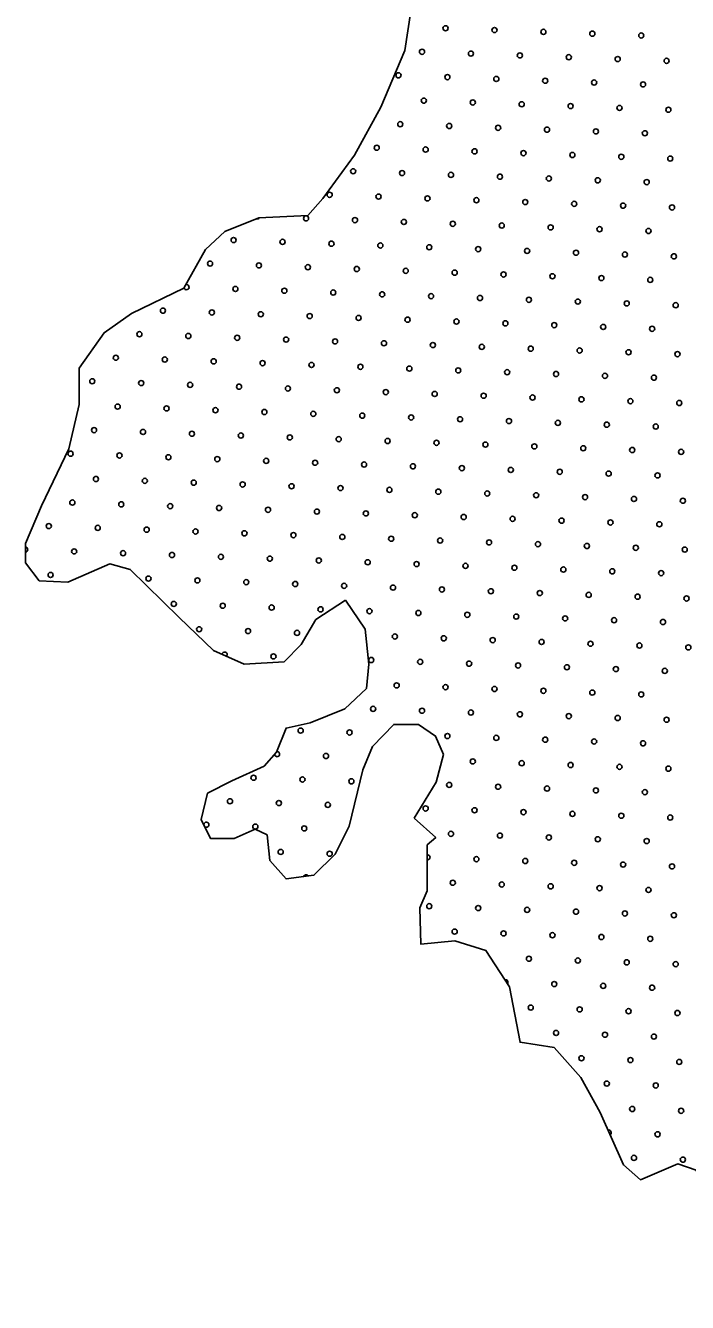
# Model space of a CAD drawing. Extents: x 1612280 to 1883141, y 560852 to 780851.
# Drawn here: x 1773466 to 1776194, y 709475 to 714743 of the extents above; entities that cross this region are included whole.
import ezdxf

# ---------------------------------------------------------------- set-up
doc = ezdxf.new("R2010")
doc.units = 0
doc.layers.add('DESIGN - SCRATCH - User 1', color=7, linetype='Continuous')
doc.layers.add('DESIGN - TRAFFIC CONTROL PERMANENT - Pavement Marking Text', color=7, linetype='Continuous')

msp = doc.modelspace()

# ---------------------------------------------------------------- linework, layer by layer
at = {"layer": 'DESIGN - SCRATCH - User 1'}
for points in [[(1774784.9, 712371.9), (1774662.9, 712292.1), (1774601.9, 712188.8), (1774531.5, 712118.4), (1774367.3, 712109), (1774240.6, 712165.3), (1774099.8, 712301.5), (1773898, 712498.7), (1773813.5, 712522.2), (1773639.9, 712447.1), (1773522.6, 712451.8), (1773466.3, 712526.9), (1773466.3, 712606.7), (1773532, 712761.7), (1773644.6, 712996.5), (1773686.8, 713179.6), (1773686.8, 713329.9), (1773790.1, 713475.5), (1773902.7, 713555.3), (1774118.6, 713658.6), (1774207.7, 713818.3), (1774287.5, 713893.4), (1774428.3, 713949.7), (1774630.1, 713959.1), (1774691.1, 714029.6), (1774822.5, 714208), (1774930.4, 714405.2), (1775029, 714640), (1775066.5, 714884.2)], [(1774784.9, 712371.9), (1774662.9, 712292.1), (1774601.9, 712188.8), (1774531.5, 712118.4), (1774367.3, 712109), (1774240.6, 712165.3), (1774099.8, 712301.5), (1773898, 712498.7), (1773813.5, 712522.2), (1773639.9, 712447.1), (1773522.6, 712451.8), (1773466.3, 712526.9), (1773466.3, 712606.7), (1773532, 712761.7), (1773644.6, 712996.5), (1773686.8, 713179.6), (1773686.8, 713329.9), (1773790.1, 713475.5), (1773902.7, 713555.3), (1774118.6, 713658.6), (1774207.7, 713818.3), (1774287.5, 713893.4), (1774428.3, 713949.7), (1774630.1, 713959.1), (1774691.1, 714029.6), (1774822.5, 714208), (1774930.4, 714405.2), (1775029, 714640), (1775066.5, 714884.2)], [(1775068.3, 711473.2), (1775158.9, 711621.3), (1775189.1, 711736.1), (1775155.9, 711811.6), (1775086.4, 711860), (1774983.8, 711860), (1774896.2, 711769.3), (1774857, 711672.7), (1774799.6, 711440), (1774742.2, 711325.2), (1774654.6, 711237.6), (1774539.9, 711222.5), (1774473.5, 711298), (1774461.4, 711403.7), (1774413.1, 711427.9), (1774325.5, 711388.6), (1774228.9, 711388.6), (1774189.6, 711467.2), (1774216.8, 711576), (1774316.5, 711627.3), (1774449.3, 711687.8), (1774500.7, 711745.2), (1774539.9, 711844.9), (1774639.6, 711866), (1774781.5, 711923.4), (1774872.1, 712008), (1774881.1, 712107.8), (1774866, 712252.8), (1774784.9, 712371.9)], [(1775068.3, 711473.2), (1775158.9, 711621.3), (1775189.1, 711736.1), (1775155.9, 711811.6), (1775086.4, 711860), (1774983.8, 711860), (1774896.2, 711769.3), (1774857, 711672.7), (1774799.6, 711440), (1774742.2, 711325.2), (1774654.6, 711237.6), (1774539.9, 711222.5), (1774473.5, 711298), (1774461.4, 711403.7), (1774413.1, 711427.9), (1774325.5, 711388.6), (1774228.9, 711388.6), (1774189.6, 711467.2), (1774216.8, 711576), (1774316.5, 711627.3), (1774449.3, 711687.8), (1774500.7, 711745.2), (1774539.9, 711844.9), (1774639.6, 711866), (1774781.5, 711923.4), (1774872.1, 712008), (1774881.1, 712107.8), (1774866, 712252.8), (1774784.9, 712371.9)], [(1778932.2, 709479.4), (1776260.5, 709475.4), (1776313.2, 709682.2), (1776273.7, 709814.2), (1776273.7, 709928.6), (1776229.7, 710021), (1776154.9, 710047.4), (1776001, 709981.4), (1775930.7, 710043), (1775834, 710258.6), (1775754.8, 710403.8), (1775644.9, 710527), (1775504.2, 710549), (1775460.2, 710777.8), (1775363.5, 710927.4), (1775236, 710967), (1775095.3, 710953.8), (1775090.9, 711103.4), (1775121.6, 711173.8), (1775121.6, 711363), (1775156.8, 711393.8), (1775068.3, 711473.2)], [(1778932.2, 709479.4), (1776260.5, 709475.4), (1776313.2, 709682.2), (1776273.7, 709814.2), (1776273.7, 709928.6), (1776229.7, 710021), (1776154.9, 710047.4), (1776001, 709981.4), (1775930.7, 710043), (1775834, 710258.6), (1775754.8, 710403.8), (1775644.9, 710527), (1775504.2, 710549), (1775460.2, 710777.8), (1775363.5, 710927.4), (1775236, 710967), (1775095.3, 710953.8), (1775090.9, 711103.4), (1775121.6, 711173.8), (1775121.6, 711363), (1775156.8, 711393.8), (1775068.3, 711473.2)]]:
    msp.add_lwpolyline(points, dxfattribs=at)
at = {"layer": 'DESIGN - TRAFFIC CONTROL PERMANENT - Pavement Marking Text'}
for centre in [(1775197.3, 714731.4), (1775197.3, 714731.4), (1775399, 714723.9), (1775399, 714723.9), (1775600.6, 714716.4), (1775600.6, 714716.4), (1775802.2, 714709), (1775802.2, 714709), (1776003.8, 714701.5), (1776003.8, 714701.5), (1775100.3, 714634.3), (1775100.3, 714634.3), (1775301.9, 714626.8), (1775301.9, 714626.8), (1775503.5, 714619.4), (1775503.5, 714619.4), (1775705.1, 714611.9), (1775705.1, 714611.9), (1775906.7, 714604.4), (1775906.7, 714604.4), (1776108.3, 714597), (1776108.3, 714597), (1775003.2, 714537.2), (1775003.2, 714537.2), (1775204.8, 714529.8), (1775204.8, 714529.8), (1775406.4, 714522.3), (1775406.4, 714522.3), (1775608, 714514.8), (1775608, 714514.8), (1775809.6, 714507.4), (1775809.6, 714507.4), (1776011.3, 714499.9), (1776011.3, 714499.9), (1775107.7, 714432.7), (1775107.7, 714432.7), (1775309.4, 714425.2), (1775309.4, 714425.2), (1775511, 714417.8), (1775511, 714417.8), (1775712.6, 714410.3), (1775712.6, 714410.3), (1775914.2, 714402.8), (1775914.2, 714402.8), (1776115.8, 714395.4), (1776115.8, 714395.4), (1775010.7, 714335.6), (1775010.7, 714335.6), (1775212.3, 714328.2), (1775212.3, 714328.2), (1775413.9, 714320.7), (1775413.9, 714320.7), (1775615.5, 714313.2), (1775615.5, 714313.2), (1775817.1, 714305.8), (1775817.1, 714305.8), (1776018.7, 714298.3), (1776018.7, 714298.3), (1774913.6, 714238.6), (1774913.6, 714238.6), (1775115.2, 714231.1), (1775115.2, 714231.1), (1775316.8, 714223.6), (1775316.8, 714223.6), (1775518.4, 714216.2), (1775518.4, 714216.2), (1775720, 714208.7), (1775720, 714208.7), (1775921.6, 714201.2), (1775921.6, 714201.2), (1776123.3, 714193.7), (1776123.3, 714193.7), (1774816.5, 714141.5), (1774816.5, 714141.5), (1775018.1, 714134), (1775018.1, 714134), (1775219.7, 714126.5), (1775219.7, 714126.5), (1775421.4, 714119.1), (1775421.4, 714119.1), (1775623, 714111.6), (1775623, 714111.6), (1775824.6, 714104.1), (1775824.6, 714104.1), (1776026.2, 714096.7), (1776026.2, 714096.7), (1774719.5, 714044.4), (1774719.5, 714044.4), (1774921.1, 714036.9), (1774921.1, 714036.9), (1775122.7, 714029.5), (1775122.7, 714029.5), (1775324.3, 714022), (1775324.3, 714022), (1775525.9, 714014.5), (1775525.9, 714014.5), (1775727.5, 714007.1), (1775727.5, 714007.1), (1775929.1, 713999.6), (1775929.1, 713999.6), (1776130.7, 713992.1), (1776130.7, 713992.1), (1774622.4, 713947.3), (1774622.4, 713947.3), (1774824, 713939.9), (1774824, 713939.9), (1775025.6, 713932.4), (1775025.6, 713932.4), (1775227.2, 713924.9), (1775227.2, 713924.9), (1775428.8, 713917.5), (1775428.8, 713917.5), (1775630.4, 713910), (1775630.4, 713910), (1775832, 713902.5), (1775832, 713902.5), (1774323.7, 713857.7), (1774323.7, 713857.7), (1774525.3, 713850.3), (1774525.3, 713850.3), (1776033.7, 713895.1), (1776033.7, 713895.1), (1774726.9, 713842.8), (1774726.9, 713842.8), (1774928.5, 713835.3), (1774928.5, 713835.3), (1775130.1, 713827.9), (1775130.1, 713827.9), (1775331.8, 713820.4), (1775331.8, 713820.4), (1775533.4, 713812.9), (1775533.4, 713812.9), (1775735, 713805.5), (1775735, 713805.5), (1775936.6, 713798), (1775936.6, 713798), (1774226.6, 713760.7), (1774226.6, 713760.7), (1774428.2, 713753.2), (1774428.2, 713753.2), (1774629.8, 713745.7), (1774629.8, 713745.7), (1774831.5, 713738.3), (1774831.5, 713738.3), (1776138.2, 713790.5), (1776138.2, 713790.5), (1775033.1, 713730.8), (1775033.1, 713730.8), (1775234.7, 713723.3), (1775234.7, 713723.3), (1775436.3, 713715.9), (1775436.3, 713715.9), (1775637.9, 713708.4), (1775637.9, 713708.4), (1775839.5, 713700.9), (1775839.5, 713700.9), (1776041.1, 713693.5), (1776041.1, 713693.5), (1774331.2, 713656.1), (1774331.2, 713656.1), (1774532.8, 713648.7), (1774532.8, 713648.7), (1774734.4, 713641.2), (1774734.4, 713641.2), (1774936, 713633.7), (1774936, 713633.7), (1775137.6, 713626.3), (1775137.6, 713626.3), (1775339.2, 713618.8), (1775339.2, 713618.8), (1775540.8, 713611.3), (1775540.8, 713611.3), (1775742.4, 713603.9), (1775742.4, 713603.9), (1775944, 713596.4), (1775944, 713596.4), (1776145.7, 713588.9), (1776145.7, 713588.9), (1774032.5, 713566.5), (1774032.5, 713566.5), (1774234.1, 713559.1), (1774234.1, 713559.1), (1774435.7, 713551.6), (1774435.7, 713551.6), (1774637.3, 713544.1), (1774637.3, 713544.1), (1774838.9, 713536.6), (1774838.9, 713536.6), (1775040.5, 713529.2), (1775040.5, 713529.2), (1775242.1, 713521.7), (1775242.1, 713521.7), (1775443.8, 713514.2), (1775443.8, 713514.2), (1775645.4, 713506.8), (1775645.4, 713506.8), (1775847, 713499.3), (1775847, 713499.3), (1776048.6, 713491.8), (1776048.6, 713491.8), (1773935.4, 713469.4), (1773935.4, 713469.4), (1774137, 713462), (1774137, 713462), (1774338.6, 713454.5), (1774338.6, 713454.5), (1774540.2, 713447), (1774540.2, 713447), (1774741.9, 713439.6), (1774741.9, 713439.6), (1774943.5, 713432.1), (1774943.5, 713432.1), (1775145.1, 713424.6), (1775145.1, 713424.6), (1773838.3, 713372.4), (1773838.3, 713372.4), (1775346.7, 713417.2), (1775346.7, 713417.2), (1775548.3, 713409.7), (1775548.3, 713409.7), (1775749.9, 713402.2), (1775749.9, 713402.2), (1775951.5, 713394.8), (1775951.5, 713394.8), (1776153.1, 713387.3), (1776153.1, 713387.3), (1774040, 713364.9), (1774040, 713364.9), (1774241.6, 713357.4), (1774241.6, 713357.4), (1774443.2, 713350), (1774443.2, 713350), (1774644.8, 713342.5), (1774644.8, 713342.5), (1774846.4, 713335), (1774846.4, 713335), (1775048, 713327.6), (1775048, 713327.6), (1775249.6, 713320.1), (1775249.6, 713320.1), (1773741.3, 713275.3), (1773741.3, 713275.3), (1773942.9, 713267.8), (1773942.9, 713267.8), (1775451.2, 713312.6), (1775451.2, 713312.6), (1775652.8, 713305.2), (1775652.8, 713305.2), (1775854.4, 713297.7), (1775854.4, 713297.7), (1776056.1, 713290.2), (1776056.1, 713290.2), (1774144.5, 713260.4), (1774144.5, 713260.4), (1774346.1, 713252.9), (1774346.1, 713252.9), (1774547.7, 713245.4), (1774547.7, 713245.4), (1774749.3, 713238), (1774749.3, 713238), (1774950.9, 713230.5), (1774950.9, 713230.5), (1775152.5, 713223), (1775152.5, 713223), (1775354.2, 713215.6), (1775354.2, 713215.6), (1773845.8, 713170.8), (1773845.8, 713170.8), (1774047.4, 713163.3), (1774047.4, 713163.3), (1775555.8, 713208.1), (1775555.8, 713208.1), (1775757.4, 713200.6), (1775757.4, 713200.6), (1775959, 713193.2), (1775959, 713193.2), (1776160.6, 713185.7), (1776160.6, 713185.7), (1774249, 713155.8), (1774249, 713155.8), (1774450.6, 713148.4), (1774450.6, 713148.4), (1774652.3, 713140.9), (1774652.3, 713140.9), (1774853.9, 713133.4), (1774853.9, 713133.4), (1775055.5, 713126), (1775055.5, 713126), (1775257.1, 713118.5), (1775257.1, 713118.5), (1775458.7, 713111), (1775458.7, 713111), (1773748.7, 713073.7), (1773748.7, 713073.7), (1773950.3, 713066.2), (1773950.3, 713066.2), (1774152, 713058.8), (1774152, 713058.8), (1775660.3, 713103.6), (1775660.3, 713103.6), (1775861.9, 713096.1), (1775861.9, 713096.1), (1776063.5, 713088.6), (1776063.5, 713088.6), (1774353.6, 713051.3), (1774353.6, 713051.3), (1774555.2, 713043.8), (1774555.2, 713043.8), (1774756.8, 713036.4), (1774756.8, 713036.4), (1774958.4, 713028.9), (1774958.4, 713028.9), (1775160, 713021.4), (1775160, 713021.4), (1775361.6, 713014), (1775361.6, 713014), (1775563.2, 713006.5), (1775563.2, 713006.5), (1773651.7, 712976.6), (1773651.7, 712976.6), (1773853.3, 712969.2), (1773853.3, 712969.2), (1774054.9, 712961.7), (1774054.9, 712961.7), (1774256.5, 712954.2), (1774256.5, 712954.2), (1775764.8, 712999), (1775764.8, 712999), (1775966.5, 712991.6), (1775966.5, 712991.6), (1776168.1, 712984.1), (1776168.1, 712984.1), (1774458.1, 712946.8), (1774458.1, 712946.8), (1774659.7, 712939.3), (1774659.7, 712939.3), (1774861.3, 712931.8), (1774861.3, 712931.8), (1775062.9, 712924.4), (1775062.9, 712924.4), (1775264.5, 712916.9), (1775264.5, 712916.9), (1775466.2, 712909.4), (1775466.2, 712909.4), (1775667.8, 712901.9), (1775667.8, 712901.9), (1773756.2, 712872.1), (1773756.2, 712872.1), (1773957.8, 712864.6), (1773957.8, 712864.6), (1774159.4, 712857.1), (1774159.4, 712857.1), (1774361, 712849.7), (1774361, 712849.7), (1775869.4, 712894.5), (1775869.4, 712894.5), (1776071, 712887), (1776071, 712887), (1774562.6, 712842.2), (1774562.6, 712842.2), (1774764.3, 712834.7), (1774764.3, 712834.7), (1774965.9, 712827.3), (1774965.9, 712827.3), (1775167.5, 712819.8), (1775167.5, 712819.8), (1775369.1, 712812.3), (1775369.1, 712812.3), (1775570.7, 712804.9), (1775570.7, 712804.9), (1775772.3, 712797.4), (1775772.3, 712797.4), (1775973.9, 712789.9), (1775973.9, 712789.9), (1773659.1, 712775), (1773659.1, 712775), (1773860.7, 712767.5), (1773860.7, 712767.5), (1774062.4, 712760.1), (1774062.4, 712760.1), (1774264, 712752.6), (1774264, 712752.6), (1774465.6, 712745.1), (1774465.6, 712745.1), (1774667.2, 712737.7), (1774667.2, 712737.7), (1776175.5, 712782.5), (1776175.5, 712782.5), (1774868.8, 712730.2), (1774868.8, 712730.2), (1775070.4, 712722.7), (1775070.4, 712722.7), (1775272, 712715.3), (1775272, 712715.3), (1775473.6, 712707.8), (1775473.6, 712707.8), (1775675.2, 712700.3), (1775675.2, 712700.3), (1775876.8, 712692.9), (1775876.8, 712692.9), (1776078.5, 712685.4), (1776078.5, 712685.4), (1773562.1, 712677.9), (1773562.1, 712677.9), (1773763.7, 712670.5), (1773763.7, 712670.5), (1773965.3, 712663), (1773965.3, 712663), (1774166.9, 712655.5), (1774166.9, 712655.5), (1774368.5, 712648.1), (1774368.5, 712648.1), (1774570.1, 712640.6), (1774570.1, 712640.6), (1774771.7, 712633.1), (1774771.7, 712633.1), (1774973.3, 712625.7), (1774973.3, 712625.7), (1775174.9, 712618.2), (1775174.9, 712618.2), (1775376.6, 712610.7), (1775376.6, 712610.7), (1775578.2, 712603.3), (1775578.2, 712603.3), (1775779.8, 712595.8), (1775779.8, 712595.8), (1775981.4, 712588.3), (1775981.4, 712588.3), (1776183, 712580.9), (1776183, 712580.9), (1773666.6, 712573.4), (1773666.6, 712573.4), (1773868.2, 712565.9), (1773868.2, 712565.9), (1774069.8, 712558.5), (1774069.8, 712558.5), (1774271.4, 712551), (1774271.4, 712551), (1774473, 712543.5), (1774473, 712543.5), (1774674.7, 712536.1), (1774674.7, 712536.1), (1774876.3, 712528.6), (1774876.3, 712528.6), (1773569.5, 712476.3), (1773569.5, 712476.3), (1775077.9, 712521.1), (1775077.9, 712521.1), (1775279.5, 712513.7), (1775279.5, 712513.7), (1775481.1, 712506.2), (1775481.1, 712506.2), (1775682.7, 712498.7), (1775682.7, 712498.7), (1775884.3, 712491.3), (1775884.3, 712491.3), (1776085.9, 712483.8), (1776085.9, 712483.8), (1773972.7, 712461.4), (1773972.7, 712461.4), (1774174.4, 712453.9), (1774174.4, 712453.9), (1774376, 712446.5), (1774376, 712446.5), (1774577.6, 712439), (1774577.6, 712439), (1774779.2, 712431.5), (1774779.2, 712431.5), (1774980.8, 712424.1), (1774980.8, 712424.1), (1775182.4, 712416.6), (1775182.4, 712416.6), (1775384, 712409.1), (1775384, 712409.1), (1775585.6, 712401.7), (1775585.6, 712401.7), (1775787.2, 712394.2), (1775787.2, 712394.2), (1775988.9, 712386.7), (1775988.9, 712386.7), (1776190.5, 712379.3), (1776190.5, 712379.3), (1774077.3, 712356.9), (1774077.3, 712356.9), (1774278.9, 712349.4), (1774278.9, 712349.4), (1774480.5, 712341.9), (1774480.5, 712341.9), (1774682.1, 712334.5), (1774682.1, 712334.5), (1774883.7, 712327), (1774883.7, 712327), (1775085.3, 712319.5), (1775085.3, 712319.5), (1775286.9, 712312.1), (1775286.9, 712312.1), (1775488.6, 712304.6), (1775488.6, 712304.6), (1775690.2, 712297.1), (1775690.2, 712297.1), (1775891.8, 712289.7), (1775891.8, 712289.7), (1776093.4, 712282.2), (1776093.4, 712282.2), (1774181.8, 712252.3), (1774181.8, 712252.3), (1774383.4, 712244.8), (1774383.4, 712244.8), (1774585, 712237.4), (1774585, 712237.4), (1774988.3, 712222.4), (1774988.3, 712222.4), (1775189.9, 712215), (1775189.9, 712215), (1775391.5, 712207.5), (1775391.5, 712207.5), (1775593.1, 712200), (1775593.1, 712200), (1775794.7, 712192.6), (1775794.7, 712192.6), (1775996.3, 712185.1), (1775996.3, 712185.1), (1776197.9, 712177.6), (1776197.9, 712177.6), (1774488, 712140.3), (1774488, 712140.3), (1774891.2, 712125.4), (1774891.2, 712125.4), (1775092.8, 712117.9), (1775092.8, 712117.9), (1775294.4, 712110.4), (1775294.4, 712110.4), (1775496, 712103), (1775496, 712103), (1775697.6, 712095.5), (1775697.6, 712095.5), (1775899.2, 712088), (1775899.2, 712088), (1776100.9, 712080.6), (1776100.9, 712080.6), (1774995.7, 712020.8), (1774995.7, 712020.8), (1775197.3, 712013.4), (1775197.3, 712013.4), (1775399, 712005.9), (1775399, 712005.9), (1775600.6, 711998.4), (1775600.6, 711998.4), (1775802.2, 711991), (1775802.2, 711991), (1776003.8, 711983.5), (1776003.8, 711983.5), (1774898.7, 711923.8), (1774898.7, 711923.8), (1775100.3, 711916.3), (1775100.3, 711916.3), (1775301.9, 711908.8), (1775301.9, 711908.8), (1775503.5, 711901.4), (1775503.5, 711901.4), (1775705.1, 711893.9), (1775705.1, 711893.9), (1775906.7, 711886.4), (1775906.7, 711886.4), (1776108.3, 711879), (1776108.3, 711879), (1774600, 711834.2), (1774600, 711834.2), (1774801.6, 711826.7), (1774801.6, 711826.7), (1775204.8, 711811.8), (1775204.8, 711811.8), (1775406.4, 711804.3), (1775406.4, 711804.3), (1775608, 711796.8), (1775608, 711796.8), (1775809.6, 711789.4), (1775809.6, 711789.4), (1776011.3, 711781.9), (1776011.3, 711781.9), (1774704.5, 711729.6), (1774704.5, 711729.6), (1775309.4, 711707.2), (1775309.4, 711707.2), (1775511, 711699.8), (1775511, 711699.8), (1775712.6, 711692.3), (1775712.6, 711692.3), (1775914.2, 711684.8), (1775914.2, 711684.8), (1774405.8, 711640), (1774405.8, 711640), (1774607.4, 711632.6), (1774607.4, 711632.6), (1776115.8, 711677.4), (1776115.8, 711677.4), (1774809.1, 711625.1), (1774809.1, 711625.1), (1775212.3, 711610.2), (1775212.3, 711610.2), (1775413.9, 711602.7), (1775413.9, 711602.7), (1775615.5, 711595.2), (1775615.5, 711595.2), (1775817.1, 711587.7), (1775817.1, 711587.7), (1776018.7, 711580.3), (1776018.7, 711580.3), (1774308.8, 711542.9), (1774308.8, 711542.9), (1774510.4, 711535.5), (1774510.4, 711535.5), (1774712, 711528), (1774712, 711528), (1775115.2, 711513.1), (1775115.2, 711513.1), (1775316.8, 711505.6), (1775316.8, 711505.6), (1775518.4, 711498.1), (1775518.4, 711498.1), (1775720, 711490.7), (1775720, 711490.7), (1775921.6, 711483.2), (1775921.6, 711483.2), (1776123.3, 711475.7), (1776123.3, 711475.7), (1774614.9, 711430.9), (1774614.9, 711430.9), (1775219.7, 711408.5), (1775219.7, 711408.5), (1775421.4, 711401.1), (1775421.4, 711401.1), (1775623, 711393.6), (1775623, 711393.6), (1775824.6, 711386.1), (1775824.6, 711386.1), (1776026.2, 711378.7), (1776026.2, 711378.7), (1774517.8, 711333.9), (1774517.8, 711333.9), (1774719.5, 711326.4), (1774719.5, 711326.4), (1775324.3, 711304), (1775324.3, 711304), (1775525.9, 711296.5), (1775525.9, 711296.5), (1775727.5, 711289.1), (1775727.5, 711289.1), (1775929.1, 711281.6), (1775929.1, 711281.6), (1776130.7, 711274.1), (1776130.7, 711274.1), (1775227.2, 711206.9), (1775227.2, 711206.9), (1775428.8, 711199.5), (1775428.8, 711199.5), (1775630.4, 711192), (1775630.4, 711192), (1775832, 711184.5), (1775832, 711184.5), (1776033.7, 711177.1), (1776033.7, 711177.1), (1775130.1, 711109.9), (1775130.1, 711109.9), (1775331.8, 711102.4), (1775331.8, 711102.4), (1775533.4, 711094.9), (1775533.4, 711094.9), (1775735, 711087.5), (1775735, 711087.5), (1775936.6, 711080), (1775936.6, 711080), (1776138.2, 711072.5), (1776138.2, 711072.5), (1775234.7, 711005.3), (1775234.7, 711005.3), (1775436.3, 710997.9), (1775436.3, 710997.9), (1775637.9, 710990.4), (1775637.9, 710990.4), (1775839.5, 710982.9), (1775839.5, 710982.9), (1776041.1, 710975.5), (1776041.1, 710975.5), (1775540.8, 710893.3), (1775540.8, 710893.3), (1775742.4, 710885.8), (1775742.4, 710885.8), (1775944, 710878.4), (1775944, 710878.4), (1776145.7, 710870.9), (1776145.7, 710870.9), (1775645.4, 710788.8), (1775645.4, 710788.8), (1775847, 710781.3), (1775847, 710781.3), (1776048.6, 710773.8), (1776048.6, 710773.8), (1775548.3, 710691.7), (1775548.3, 710691.7), (1775749.9, 710684.2), (1775749.9, 710684.2), (1775951.5, 710676.8), (1775951.5, 710676.8), (1776153.1, 710669.3), (1776153.1, 710669.3), (1775652.8, 710587.2), (1775652.8, 710587.2), (1775854.4, 710579.7), (1775854.4, 710579.7), (1776056.1, 710572.2), (1776056.1, 710572.2), (1775757.4, 710482.6), (1775757.4, 710482.6), (1775959, 710475.2), (1775959, 710475.2), (1776160.6, 710467.7), (1776160.6, 710467.7), (1775861.9, 710378.1), (1775861.9, 710378.1), (1776063.5, 710370.6), (1776063.5, 710370.6), (1775966.5, 710273.5), (1775966.5, 710273.5), (1776168.1, 710266.1), (1776168.1, 710266.1), (1776071, 710169), (1776071, 710169), (1775973.9, 710071.9), (1775973.9, 710071.9), (1776175.5, 710064.5), (1776175.5, 710064.5)]:
    msp.add_circle(centre, 10.6, dxfattribs=at)
for centre, start, end in [((1774420.8, 713954.8), 247.0026, 331.8814), ((1774129.6, 713663.6), 198.0183, 103.616), ((1773465, 712580.9), 276.8712, 83.1288), ((1774286.4, 712147.8), 321.8518, 170.1978), ((1774502.9, 711737.1), 186.1796, 97.1409), ((1774211.7, 711445.9), 221.4501, 191.6537), ((1774413.3, 711438.4), 269.5309, 268.1017), ((1775122.7, 711311.5), 264.3198, 95.6802), ((1774622.4, 711229.3), 29.4372, 165.5661), ((1775443.8, 710796.2), 323.981, 101.7985), ((1775869.4, 710176.5), 301.2633, 107.0667)]:
    msp.add_arc(centre, 10.6, start, end, dxfattribs=at)

doc.saveas('drawing.dxf')
